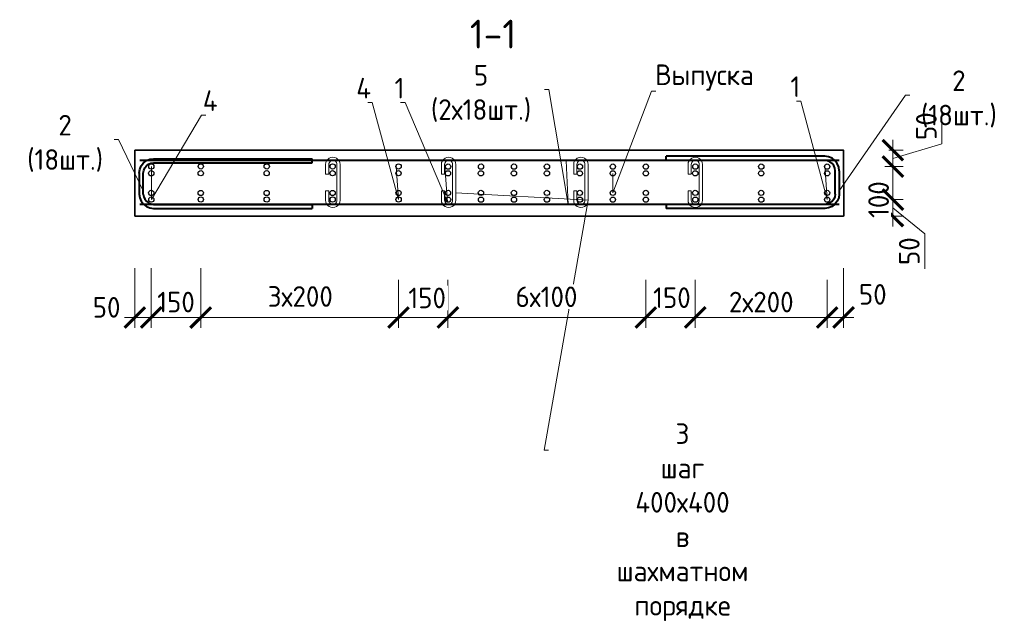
# Model space of a CAD drawing. Header units: millimetres. Extents: x 376598 to 1249954, y -318491 to -22134.
# Tile 336 of 444: x 948356 to 960302, y -308435 to -301119. Entities that reach past the tile are written whole.
import ezdxf
from ezdxf import colors
from ezdxf.entities.mleader import LeaderData, LeaderLine
from ezdxf.math import Vec2, Vec3

# ---------------------------------------------------------------- set-up
doc = ezdxf.new("R2010")
doc.units = ezdxf.units.MM
for name, color, linetype, lineweight in [('1 Стены', 3, 'Continuous', 30), ('Арм_хомуты', 133, 'Continuous', 18), ('Арм_шпильки', 143, 'Continuous', 18), ('подоснова', 151, 'Continuous', 5), ('РАЗМЕРЫ', 1, 'Continuous', 9)]:
    doc.layers.add(name, color=color, linetype=linetype, lineweight=lineweight)
doc.layers.add('Колонна_ бетон', color=7, linetype='Continuous', lineweight=50, true_color=0xb4b496)
doc.styles.add('GOST 2.304', font='CS_Gost2304.shx')
doc.styles.add('GOST-2.304_Type-B', font='GOST_Common.ttf')
doc.dimstyles.new('мой 25', dxfattribs={"dimscale": 100, "dimtxt": 2.5, "dimasz": 2.5, "dimexe": 1.25, "dimexo": 0.625, "dimtad": 1, "dimdec": 0, "dimlfac": 0.5, "dimtxsty": 'GOST-2.304_Type-B', "dimblk": 'ARCHTICK', "dimcen": 2.5, "dimdle": 1.25, "dimaunit": 1, "dimadec": 1, "dimazin": 2, "dimtfac": 1, "dimtdec": 0, "dimtmove": 1, "dimatfit": 3, "dimfxl": 6, "dimfxlon": 1, "dimtfill": 1, "dimlwd": -1, "dimlwe": -1, "dimarcsym": 0})

# ---------------------------------------------------------------- blocks, each defined once
blk = doc.blocks.new('_ArchTick')
at = {"color": 0, "linetype": 'ByBlock', "const_width": 0.15}
blk.add_lwpolyline([(-0.5, -0.5), (0.5, 0.5)], dxfattribs=at)
blk = doc.blocks.new('*D852')
at = {"layer": 'DEFPOINTS', "color": 0, "lineweight": 0, "transparency": 16777216}
for p in [(958353, -302703, -2880), (958153, -302902, -2880), (958950, -302902)]:
    blk.add_point(p, dxfattribs=at)
at = {"layer": 'РАЗМЕРЫ', "color": 0, "linetype": 'Continuous', "transparency": 16777216}
for p, q in [((959544, -302625), (959544, -302200)), ((958950, -302578), (958950, -303027)), ((958899, -302703), (959075, -302703)), ((958950, -302803), (959544, -302625)), ((958854, -302902), (959075, -302902))]:
    blk.add_line(p, q, dxfattribs=at)
at = {"layer": 'РАЗМЕРЫ', "color": 0, "transparency": 16777216, "xscale": 250, "yscale": 250, "zscale": 250}
for p, rotation in [((958950, -302703), 90), ((958950, -302902), 270)]:
    blk.add_blockref('_ArchTick', p, dxfattribs=dict(at, rotation=rotation))
at = {"layer": 'РАЗМЕРЫ', "color": 0, "lineweight": 0, "transparency": 16777216, "insert": (959356, -302412), "char_height": 250, "attachment_point": 5, "rotation": 90, "style": 'GOST-2.304_Type-B', "bg_fill": 3, "box_fill_scale": 1.1, "bg_fill_color": 256, "bg_fill_true_color": 13158600, "bg_fill_transparency": 0}
blk.add_mtext('50', dxfattribs=at)
blk = doc.blocks.new('*D853')
at = {"layer": 'DEFPOINTS', "color": 0, "lineweight": 0, "transparency": 16777216}
for p in [(958153, -303303, -2880), (958950, -303303), (958854, -303503)]:
    blk.add_point(p, dxfattribs=at)
at = {"layer": 'РАЗМЕРЫ', "color": 0, "linetype": 'Continuous', "transparency": 16777216}
for p, q in [((958950, -303628), (958950, -303178)), ((958854, -303303), (959075, -303303)), ((958950, -303403), (959337, -303717)), ((958917, -303503), (959075, -303503)), ((959337, -303717), (959337, -304142))]:
    blk.add_line(p, q, dxfattribs=at)
at = {"layer": 'РАЗМЕРЫ', "color": 0, "transparency": 16777216, "xscale": 250, "yscale": 250, "zscale": 250}
for p, rotation in [((958950, -303303), 90), ((958950, -303503), 270)]:
    blk.add_blockref('_ArchTick', p, dxfattribs=dict(at, rotation=rotation))
at = {"layer": 'РАЗМЕРЫ', "color": 0, "lineweight": 0, "transparency": 16777216, "insert": (959149, -303929), "char_height": 250, "attachment_point": 5, "rotation": 90, "style": 'GOST-2.304_Type-B', "bg_fill": 3, "box_fill_scale": 1.1, "bg_fill_color": 256, "bg_fill_true_color": 13158600, "bg_fill_transparency": 0}
blk.add_mtext('50', dxfattribs=at)
blk = doc.blocks.new('*D854')
at = {"layer": 'DEFPOINTS', "color": 0, "lineweight": 0, "transparency": 16777216}
for p in [(958950, -302902, 2880), (958950, -302902), (958965, -303303, 2880)]:
    blk.add_point(p, dxfattribs=at)
at = {"layer": 'РАЗМЕРЫ', "color": 0, "linetype": 'Continuous', "transparency": 16777216}
for p, q in [((958950, -303428), (958950, -302777)), ((959044, -302902), (959075, -302902)), ((958860, -303303), (958825, -303303))]:
    blk.add_line(p, q, dxfattribs=at)
at = {"layer": 'РАЗМЕРЫ', "color": 0, "lineweight": 0, "transparency": 16777216, "insert": (958777, -303303), "char_height": 250, "attachment_point": 5, "rotation": 90, "style": 'GOST-2.304_Type-B', "bg_fill": 3, "box_fill_scale": 1.1, "bg_fill_color": 256, "bg_fill_true_color": 13158600, "bg_fill_transparency": 0}
blk.add_mtext('100', dxfattribs=at)
at = {"layer": 'РАЗМЕРЫ', "color": 0, "transparency": 16777216, "xscale": 250, "yscale": 250, "zscale": 250}
for p, rotation in [((958950, -302902), 90), ((958950, -303303), 270)]:
    blk.add_blockref('_ArchTick', p, dxfattribs=dict(at, rotation=rotation))
blk = doc.blocks.new('_None')
blk = doc.blocks.new('*D860')
at = {"layer": 'DEFPOINTS', "color": 0, "lineweight": 0, "transparency": 16777216}
for p in [(949952, -302911, -1440), (949752, -303190), (949952, -304734)]:
    blk.add_point(p, dxfattribs=at)
at = {"layer": 'РАЗМЕРЫ', "color": 0, "linetype": 'Continuous', "transparency": 16777216}
for p, q in [((949752, -304134), (949752, -304859)), ((949952, -304276), (949952, -304859)), ((949627, -304734), (950077, -304734))]:
    blk.add_line(p, q, dxfattribs=at)
at = {"layer": 'РАЗМЕРЫ', "color": 0, "transparency": 16777216, "xscale": 250, "yscale": 250, "zscale": 250}
blk.add_blockref('_ArchTick', (949952, -304734), dxfattribs=at)
at = {"layer": 'РАЗМЕРЫ', "color": 0, "lineweight": 0, "transparency": 16777216, "insert": (949410, -304611), "char_height": 250, "attachment_point": 5, "style": 'GOST-2.304_Type-B', "bg_fill": 3, "box_fill_scale": 1.1, "bg_fill_color": 256, "bg_fill_true_color": 13158600, "bg_fill_transparency": 0}
blk.add_mtext('50', dxfattribs=at)
at = {"layer": 'РАЗМЕРЫ', "color": 0, "transparency": 16777216, "xscale": 250, "yscale": 250, "zscale": 250, "rotation": 180}
blk.add_blockref('_ArchTick', (949752, -304734), dxfattribs=at)
blk = doc.blocks.new('*D861')
at = {"layer": 'DEFPOINTS', "color": 0, "lineweight": 0, "transparency": 16777216}
for p in [(958153, -302942, -1440), (958352, -303015), (958352, -304734)]:
    blk.add_point(p, dxfattribs=at)
at = {"layer": 'РАЗМЕРЫ', "color": 0, "linetype": 'Continuous', "transparency": 16777216}
for p, q in [((958352, -304134), (958352, -304859)), ((958153, -304279), (958153, -304859)), ((958028, -304734), (958477, -304734))]:
    blk.add_line(p, q, dxfattribs=at)
at = {"layer": 'РАЗМЕРЫ', "color": 0, "transparency": 16777216, "xscale": 250, "yscale": 250, "zscale": 250, "rotation": 180}
blk.add_blockref('_ArchTick', (958153, -304734), dxfattribs=at)
at = {"layer": 'РАЗМЕРЫ', "color": 0, "lineweight": 0, "transparency": 16777216, "insert": (958706, -304454), "char_height": 250, "attachment_point": 5, "style": 'GOST-2.304_Type-B', "bg_fill": 3, "box_fill_scale": 1.1, "bg_fill_color": 256, "bg_fill_true_color": 13158600, "bg_fill_transparency": 0}
blk.add_mtext('50', dxfattribs=at)
at = {"layer": 'РАЗМЕРЫ', "color": 0, "transparency": 16777216, "xscale": 250, "yscale": 250, "zscale": 250}
blk.add_blockref('_ArchTick', (958352, -304734), dxfattribs=at)
blk = doc.blocks.new('*D862')
at = {"layer": 'DEFPOINTS', "color": 0, "lineweight": 0, "transparency": 16777216}
for p in [(956552, -302912, -1440), (958153, -302942, -1440), (956552, -304734)]:
    blk.add_point(p, dxfattribs=at)
at = {"layer": 'РАЗМЕРЫ', "color": 0, "linetype": 'Continuous', "transparency": 16777216}
for p, q in [((956552, -304276), (956552, -304859)), ((958153, -304279), (958153, -304859)), ((958278, -304734), (956427, -304734))]:
    blk.add_line(p, q, dxfattribs=at)
at = {"layer": 'РАЗМЕРЫ', "color": 0, "transparency": 16777216, "xscale": 250, "yscale": 250, "zscale": 250, "rotation": 180}
blk.add_blockref('_ArchTick', (956552, -304734), dxfattribs=at)
at = {"layer": 'РАЗМЕРЫ', "color": 0, "transparency": 16777216, "xscale": 250, "yscale": 250, "zscale": 250}
blk.add_blockref('_ArchTick', (958153, -304734), dxfattribs=at)
at = {"layer": 'РАЗМЕРЫ', "color": 0, "lineweight": 0, "transparency": 16777216, "insert": (957353, -304547), "char_height": 250, "attachment_point": 5, "style": 'GOST-2.304_Type-B', "bg_fill": 3, "box_fill_scale": 1.1, "bg_fill_color": 256, "bg_fill_true_color": 13158600, "bg_fill_transparency": 0}
blk.add_mtext('2х200', dxfattribs=at)
blk = doc.blocks.new('*D863')
at = {"layer": 'DEFPOINTS', "color": 0, "lineweight": 0, "transparency": 16777216}
for p in [(955952, -302912, -1440), (956552, -302912, -1440), (955952, -304734)]:
    blk.add_point(p, dxfattribs=at)
at = {"layer": 'РАЗМЕРЫ', "color": 0, "linetype": 'Continuous', "transparency": 16777216}
for p, q in [((955952, -304276), (955952, -304859)), ((956552, -304276), (956552, -304859)), ((956677, -304734), (955827, -304734))]:
    blk.add_line(p, q, dxfattribs=at)
at = {"layer": 'РАЗМЕРЫ', "color": 0, "lineweight": 0, "transparency": 16777216, "insert": (956269, -304494), "char_height": 250, "attachment_point": 5, "style": 'GOST-2.304_Type-B', "bg_fill": 3, "box_fill_scale": 1.1, "bg_fill_color": 256, "bg_fill_true_color": 13158600, "bg_fill_transparency": 0}
blk.add_mtext('150', dxfattribs=at)
at = {"layer": 'РАЗМЕРЫ', "color": 0, "transparency": 16777216, "xscale": 250, "yscale": 250, "zscale": 250, "rotation": 180}
blk.add_blockref('_ArchTick', (955952, -304734), dxfattribs=at)
at = {"layer": 'РАЗМЕРЫ', "color": 0, "transparency": 16777216, "xscale": 250, "yscale": 250, "zscale": 250}
blk.add_blockref('_ArchTick', (956552, -304734), dxfattribs=at)
blk = doc.blocks.new('*D864')
at = {"layer": 'DEFPOINTS', "color": 0, "lineweight": 0, "transparency": 16777216}
for p in [(953552, -302912, -1440), (955952, -302912, -1440), (953552, -304734)]:
    blk.add_point(p, dxfattribs=at)
at = {"layer": 'РАЗМЕРЫ', "color": 0, "linetype": 'Continuous', "transparency": 16777216}
for p, q in [((953552, -304276), (953552, -304859)), ((955952, -304276), (955952, -304859)), ((956077, -304734), (953427, -304734))]:
    blk.add_line(p, q, dxfattribs=at)
at = {"layer": 'РАЗМЕРЫ', "color": 0, "transparency": 16777216, "xscale": 250, "yscale": 250, "zscale": 250, "rotation": 180}
blk.add_blockref('_ArchTick', (953552, -304734), dxfattribs=at)
at = {"layer": 'РАЗМЕРЫ', "color": 0, "transparency": 16777216, "xscale": 250, "yscale": 250, "zscale": 250}
blk.add_blockref('_ArchTick', (955952, -304734), dxfattribs=at)
at = {"layer": 'РАЗМЕРЫ', "color": 0, "lineweight": 0, "transparency": 16777216, "insert": (954747, -304483), "char_height": 250, "attachment_point": 5, "style": 'GOST-2.304_Type-B', "bg_fill": 3, "box_fill_scale": 1.1, "bg_fill_color": 256, "bg_fill_true_color": 13158600, "bg_fill_transparency": 0}
blk.add_mtext('6х100', dxfattribs=at)
blk = doc.blocks.new('*D865')
at = {"layer": 'DEFPOINTS', "color": 0, "lineweight": 0, "transparency": 16777216}
for p in [(950552, -302911, -1440), (952952, -302911, -1440), (950552, -304734)]:
    blk.add_point(p, dxfattribs=at)
at = {"layer": 'РАЗМЕРЫ', "color": 0, "linetype": 'Continuous', "transparency": 16777216}
for p, q in [((950552, -304276), (950552, -304859)), ((952952, -304276), (952952, -304859)), ((953077, -304734), (950427, -304734))]:
    blk.add_line(p, q, dxfattribs=at)
at = {"layer": 'РАЗМЕРЫ', "color": 0, "transparency": 16777216, "xscale": 250, "yscale": 250, "zscale": 250, "rotation": 180}
blk.add_blockref('_ArchTick', (950552, -304734), dxfattribs=at)
at = {"layer": 'РАЗМЕРЫ', "color": 0, "transparency": 16777216, "xscale": 250, "yscale": 250, "zscale": 250}
blk.add_blockref('_ArchTick', (952952, -304734), dxfattribs=at)
at = {"layer": 'РАЗМЕРЫ', "color": 0, "lineweight": 0, "transparency": 16777216, "insert": (951760, -304479), "char_height": 250, "attachment_point": 5, "style": 'GOST-2.304_Type-B', "bg_fill": 3, "box_fill_scale": 1.1, "bg_fill_color": 256, "bg_fill_true_color": 13158600, "bg_fill_transparency": 0}
blk.add_mtext('3х200', dxfattribs=at)
blk = doc.blocks.new('*D866')
at = {"layer": 'DEFPOINTS', "color": 0, "lineweight": 0, "transparency": 16777216}
for p in [(953552, -302912, -1440), (952952, -304734), (952952, -304734)]:
    blk.add_point(p, dxfattribs=at)
at = {"layer": 'РАЗМЕРЫ', "color": 0, "linetype": 'Continuous', "transparency": 16777216}
for p, q in [((953552, -304276), (953552, -304859)), ((953677, -304734), (952827, -304734)), ((952952, -304734), (952952, -304859))]:
    blk.add_line(p, q, dxfattribs=at)
at = {"layer": 'РАЗМЕРЫ', "color": 0, "lineweight": 0, "transparency": 16777216, "insert": (953299, -304497), "char_height": 250, "attachment_point": 5, "style": 'GOST-2.304_Type-B', "bg_fill": 3, "box_fill_scale": 1.1, "bg_fill_color": 256, "bg_fill_true_color": 13158600, "bg_fill_transparency": 0}
blk.add_mtext('150', dxfattribs=at)
at = {"layer": 'РАЗМЕРЫ', "color": 0, "transparency": 16777216, "xscale": 250, "yscale": 250, "zscale": 250, "rotation": 180}
blk.add_blockref('_ArchTick', (952952, -304734), dxfattribs=at)
at = {"layer": 'РАЗМЕРЫ', "color": 0, "transparency": 16777216, "xscale": 250, "yscale": 250, "zscale": 250}
blk.add_blockref('_ArchTick', (953552, -304734), dxfattribs=at)
blk = doc.blocks.new('*D867')
at = {"layer": 'DEFPOINTS', "color": 0, "lineweight": 0, "transparency": 16777216}
for p in [(949952, -303376), (950552, -303376), (949952, -304734)]:
    blk.add_point(p, dxfattribs=at)
at = {"layer": 'РАЗМЕРЫ', "color": 0, "linetype": 'Continuous', "transparency": 16777216}
for p, q in [((949952, -304134), (949952, -304859)), ((950552, -304134), (950552, -304859)), ((950677, -304734), (949827, -304734))]:
    blk.add_line(p, q, dxfattribs=at)
at = {"layer": 'РАЗМЕРЫ', "color": 0, "lineweight": 0, "transparency": 16777216, "insert": (950252, -304547), "char_height": 250, "attachment_point": 5, "style": 'GOST-2.304_Type-B', "bg_fill": 3, "box_fill_scale": 1.1, "bg_fill_color": 256, "bg_fill_true_color": 13158600, "bg_fill_transparency": 0}
blk.add_mtext('150', dxfattribs=at)
at = {"layer": 'РАЗМЕРЫ', "color": 0, "transparency": 16777216, "xscale": 250, "yscale": 250, "zscale": 250, "rotation": 180}
blk.add_blockref('_ArchTick', (949952, -304734), dxfattribs=at)
at = {"layer": 'РАЗМЕРЫ', "color": 0, "transparency": 16777216, "xscale": 250, "yscale": 250, "zscale": 250}
blk.add_blockref('_ArchTick', (950552, -304734), dxfattribs=at)
blk = doc.blocks.new('*U1135')
at = {"color": 0, "linetype": 'ByBlock', "lineweight": -2}
for p, q in [((-63.3, 25), (-63.3, 410)), ((-53.3, 410), (-63.3, 410)), ((-53.3, 25), (-53.3, 410)), ((53.3, 25), (53.3, 410)), ((53.3, 410), (63.3, 410)), ((63.3, 25), (63.3, 410)), ((-62.1, 15.9), (-63.3, 25)), ((-52.4, 18.5), (-53.3, 25)), ((52.4, 18.5), (53.3, 25)), ((62.1, 15.9), (63.3, 25)), ((-58.6, 7.5), (-62.1, 15.9)), ((-53, 0.3), (-58.6, 7.5)), ((-45.8, -5.3), (-53, 0.3)), ((-49.9, 12.5), (-52.4, 18.5)), ((-46, 7.3), (-49.9, 12.5)), ((-40.8, 3.3), (-46, 7.3)), ((-34.8, 0.9), (-40.8, 3.3)), ((-28.3, 0), (-34.8, 0.9)), ((-28.3, 0), (28.3, 0)), ((28.3, 0), (34.8, 0.9)), ((34.8, 0.9), (40.8, 3.3)), ((40.8, 3.3), (46, 7.3)), ((45.8, -5.3), (53, 0.3)), ((46, 7.3), (49.9, 12.5)), ((49.9, 12.5), (52.4, 18.5)), ((53, 0.3), (58.6, 7.5)), ((58.6, 7.5), (62.1, 15.9)), ((-37.3, -8.8), (-45.8, -5.3)), ((-28.3, -10), (-37.3, -8.8)), ((28.3, -10), (-28.3, -10)), ((28.3, -10), (37.3, -8.8)), ((37.3, -8.8), (45.8, -5.3))]:
    blk.add_line(p, q, dxfattribs=at)
at = {"style": 'GOST 2.304', "oblique": 15, "flags": 9}
for tag, p in [('ПОЗИЦИЯ', (1081.9, -185)), ('ДИАМЕТР', (1082.2, -189.3)), ('КЛАСС', (1082.5, -193.8)), ('ДЛИНА', (1082.9, -198.5)), ('МАССА', (1083.2, -203.9))]:
    blk.add_attdef(tag, p, '', height=2.5, dxfattribs=at)
blk = doc.blocks.new('*U1134')
at = {"color": 0, "linetype": 'ByBlock', "lineweight": -2}
for p, q in [((-60.4, 25), (-60.4, 410)), ((-50.4, 410), (-60.4, 410)), ((-50.4, 25), (-50.4, 410)), ((50.4, 25), (50.4, 410)), ((50.4, 410), (60.4, 410)), ((60.4, 25), (60.4, 410)), ((-59.2, 15.9), (-60.4, 25)), ((-49.5, 18.5), (-50.4, 25)), ((49.5, 18.5), (50.4, 25)), ((59.2, 15.9), (60.4, 25)), ((-55.7, 7.5), (-59.2, 15.9)), ((-50.1, 0.3), (-55.7, 7.5)), ((-42.9, -5.3), (-50.1, 0.3)), ((-47, 12.5), (-49.5, 18.5)), ((-43, 7.3), (-47, 12.5)), ((-37.9, 3.3), (-43, 7.3)), ((-31.8, 0.9), (-37.9, 3.3)), ((-25.4, 0), (-31.8, 0.9)), ((-25.4, 0), (25.4, 0)), ((25.4, 0), (31.8, 0.9)), ((31.8, 0.9), (37.9, 3.3)), ((37.9, 3.3), (43, 7.3)), ((42.9, -5.3), (50.1, 0.3)), ((43, 7.3), (47, 12.5)), ((47, 12.5), (49.5, 18.5)), ((50.1, 0.3), (55.7, 7.5)), ((55.7, 7.5), (59.2, 15.9)), ((-34.4, -8.8), (-42.9, -5.3)), ((-25.4, -10), (-34.4, -8.8)), ((25.4, -10), (-25.4, -10)), ((25.4, -10), (34.4, -8.8)), ((34.4, -8.8), (42.9, -5.3))]:
    blk.add_line(p, q, dxfattribs=at)
at = {"style": 'GOST 2.304', "oblique": 15, "flags": 9}
for tag, p in [('ПОЗИЦИЯ', (1084.8, -185)), ('ДИАМЕТР', (1085.1, -189.3)), ('КЛАСС', (1085.4, -193.8)), ('ДЛИНА', (1085.9, -198.5)), ('МАССА', (1086.1, -203.9))]:
    blk.add_attdef(tag, p, '', height=2.5, dxfattribs=at)
blk = doc.blocks.new('*U1136')
for p, q in [((-8, 0), (-7.4, 4.7)), ((-7.4, 4.7), (-5.6, 9)), ((-5.6, 9), (-2.7, 12.7)), ((-2.7, 12.7), (1, 15.6)), ((1, 15.6), (5.3, 17.4)), ((5.3, 17.4), (10, 18)), ((34, 18), (10, 18)), ((10, 10), (34, 10)), ((34, 10), (34, 18)), ((75.3, 18), (99.3, 18)), ((75.3, 10), (75.3, 18)), ((99.3, 10), (75.3, 10)), ((104, 17.4), (99.3, 18)), ((108.3, 15.6), (104, 17.4)), ((112, 12.7), (108.3, 15.6)), ((114.9, 9), (112, 12.7)), ((116.7, 4.7), (114.9, 9)), ((117.3, 0), (116.7, 4.7)), ((116.7, -4.7), (117.3, 0)), ((-7.4, -4.7), (-8, 0)), ((-5.6, -9), (-7.4, -4.7)), ((-2.7, -12.7), (-5.6, -9)), ((1, -15.6), (-2.7, -12.7)), ((5.3, -17.4), (1, -15.6)), ((10, -18), (5.3, -17.4)), ((10, -18), (99.3, -18)), ((99.3, -18), (104, -17.4)), ((104, -17.4), (108.3, -15.6)), ((108.3, -15.6), (112, -12.7)), ((112, -12.7), (114.9, -9)), ((114.9, -9), (116.7, -4.7))]:
    blk.add_line(p, q)
at = {"color": 0, "linetype": 'ByBlock', "lineweight": -2}
for p, q in [((0, 0), (0.3, 2.6)), ((0.3, 2.6), (1.3, 5)), ((1.3, 5), (2.9, 7.1)), ((2.9, 7.1), (5, 8.7)), ((5, 8.7), (7.4, 9.7)), ((7.4, 9.7), (10, 10)), ((101.9, 9.7), (99.3, 10)), ((104.3, 8.7), (101.9, 9.7)), ((106.4, 7.1), (104.3, 8.7)), ((108, 5), (106.4, 7.1)), ((109, 2.6), (108, 5)), ((109.3, 0), (109, 2.6)), ((109, -2.6), (109.3, 0)), ((0.3, -2.6), (0, 0)), ((1.3, -5), (0.3, -2.6)), ((2.9, -7.1), (1.3, -5)), ((5, -8.7), (2.9, -7.1)), ((7.4, -9.7), (5, -8.7)), ((10, -10), (7.4, -9.7)), ((10, -10), (99.3, -10)), ((99.3, -10), (101.9, -9.7)), ((101.9, -9.7), (104.3, -8.7)), ((104.3, -8.7), (106.4, -7.1)), ((106.4, -7.1), (108, -5)), ((108, -5), (109, -2.6))]:
    blk.add_line(p, q, dxfattribs=at)
at = {"style": 'GOST 2.304', "oblique": 15, "flags": 9}
for tag, p in [('ДИАМЕТР', (117.8, -62.2)), ('ДЛИНА', (118.1, -72.5)), ('ПОЗИЦИЯ', (118, -56.6)), ('КЛАСС', (118, -67.8)), ('МАССА', (118.7, -78.2))]:
    blk.add_attdef(tag, p, '', height=2.5, dxfattribs=at)

msp = doc.modelspace()

# ---------------------------------------------------------------- linework, layer by layer
at = {"layer": '1 Стены', "color": 252, "lineweight": 0, "true_color": 0x939598}
for p, q in [((949752.3, -302703.5, -2880), (958352.9, -302703.5, -2880)), ((949752.3, -303503.5), (949752.3, -302703.5)), ((958352.9, -302903.5, -2880), (958352.9, -303503.5, -2880)), ((958352.9, -303503.5, -2880), (953352.9, -303503.5, -2880))]:
    msp.add_line(p, q, dxfattribs=at)
at = {"layer": 'Колонна_ бетон', "color": 180, "linetype": 'Continuous', "lineweight": 35, "transparency": 33554687}
for p, q in [((949752.3, -302703.5), (949752.3, -303503.5)), ((949752.3, -302703.5), (958352.3, -302703.5)), ((958352.3, -302703.5), (958352.9, -303503.5, -2880)), ((949752.3, -303503.5), (958352.3, -303503.5))]:
    msp.add_line(p, q, dxfattribs=at)
at = {"layer": 'РАЗМЕРЫ', "color": 252, "linetype": 'Continuous', "lineweight": 30, "true_color": 0x939598}
for centre in [(949952.3, -302983.2, -1440), (950552.3, -302983, -1440), (951352.3, -302983, -1440), (952152.3, -302983, -1440), (952952.3, -302983, -1440), (953552.3, -302984.2, -1440), (953952.3, -302984.2, -1440), (954352.3, -302984.2, -1440), (954752.3, -302984.2, -1440), (955152.3, -302984.2, -1440), (955552.3, -302984.2, -1440), (955952.3, -302984.2, -1440), (956552.3, -302984.2, -1440), (957352.3, -302984.2, -1440), (949952.3, -303222.4, -1440), (950552.3, -303222.6, -1440), (951352.3, -303222.6, -1440), (952152.3, -303222.6, -1440), (952952.3, -303222.6, -1440), (953552.3, -303221.3, -1440), (953952.3, -303221.3, -1440), (954352.3, -303221.3, -1440), (954752.3, -303221.3, -1440), (955152.3, -303221.3, -1440), (955552.3, -303221.3, -1440), (955952.3, -303221.3, -1440), (956552.3, -303221.3, -1440), (957352.3, -303221.3, -1440)]:
    msp.add_circle(centre, 32, dxfattribs=at)
at = {"layer": 'РАЗМЕРЫ', "color": 4, "linetype": 'Continuous', "lineweight": 30}
for centre in [(949952.9, -302901, -2880), (950552.9, -302900.8, -2880), (951352.9, -302900.8, -2880), (952152.9, -302900.8, -2880), (952952.9, -302900.8, -2880), (953552.9, -302902.1, -2880), (953952.9, -302902.1, -2880), (954352.9, -302902.1, -2880), (954752.9, -302902.1, -2880), (955152.9, -302902.1, -2880), (955552.9, -302902.1, -2880), (955952.9, -302902.1, -2880), (956552.9, -302902.1, -2880), (957352.9, -302902.1, -2880), (949952.9, -303302.4, -2880), (950552.9, -303302.2, -2880), (951352.9, -303302.2, -2880), (952152.9, -303302.2, -2880), (952952.9, -303302.2, -2880), (953552.9, -303303.5, -2880), (953952.9, -303303.5, -2880), (954352.9, -303303.5, -2880), (954752.9, -303303.5, -2880), (955152.9, -303303.5, -2880), (955552.9, -303303.5, -2880), (955952.9, -303303.5, -2880), (956552.9, -303303.5, -2880), (957352.9, -303303.5, -2880)]:
    msp.add_circle(centre, 32, dxfattribs=at)

# ---------------------------------------------------------------- texts
at = {"layer": 'РАЗМЕРЫ', "insert": (954098.3, -301293.8, -2880), "char_height": 350, "attachment_point": 5, "style": 'GOST-2.304_Type-B'}
msp.add_mtext_dynamic_manual_height_columns('1-1', width=3941.213, gutter_width=625, heights=[0], dxfattribs=at)

# ---------------------------------------------------------------- leaders
at = {"layer": 'подоснова'}
ml = msp.add_multileader_mtext('Standard', dxfattribs=at)
ml.set_content('Выпуска ', color=256, style='GOST-2.304_Type-B')
ml.set_leader_properties(color=256, linetype='ByLayer', lineweight=15)
ml.set_arrow_properties(name='NONE')
ml.build(insert=Vec2(0, 0))
ml.multileader.update_dxf_attribs({"text_left_attachment_type": 6, "text_right_attachment_type": 6, "dogleg_length": 10, "arrow_head_size": 18})
ctx = ml.context
ctx.base_point, ctx.char_height, ctx.arrow_head_size, ctx.landing_gap_size, ctx.plane_origin = Vec3(956031.9, -301987.6, -2880), 250, 18, 20, Vec3(952976.2, -300685.1, -2880)
ctx.left_attachment, ctx.right_attachment, ctx.text_align_type = 6, 6, 1
notes = []
notes.append((ctx, [(0, (1, 1, 0), (956021.9, -301987.6, -2880), (1, 0), 10, [(1, [(955552.3, -302984.2, -2880), (955552.3, -303221.3, -2880)], 0, [])])]))
ctx.mtext.insert, ctx.mtext.width, ctx.mtext.alignment, ctx.mtext.flow_direction = Vec3(956664.4, -301662.6, -2880), 22.898, 2, 5
ml = msp.add_multileader_mtext('Standard', dxfattribs=at)
ml.set_content('1 ', color=256, style='GOST-2.304_Type-B')
ml.set_leader_properties(color=256, linetype='ByLayer', lineweight=15)
ml.set_arrow_properties(name='NONE')
ml.build(insert=Vec2(0, 0))
ml.multileader.update_dxf_attribs({"text_left_attachment_type": 6, "text_right_attachment_type": 6, "dogleg_length": 10, "arrow_head_size": 18})
ctx = ml.context
ctx.base_point, ctx.char_height, ctx.arrow_head_size, ctx.landing_gap_size, ctx.plane_origin = Vec3(952906.1, -302124.8, -2880), 250, 18, 20, Vec3(951739.8, -300822.3, -2880)
ctx.left_attachment, ctx.right_attachment, ctx.text_align_type = 6, 6, 1
notes.append((ctx, [(1, (1, 1, 0), (953031.1, -302124.8, -2880), (-1, 0), 10, [(1, [(953513.2, -302902.1, -2880), (953546.7, -303334.9, -2880)], 0, [])])]))
ctx.mtext.insert, ctx.mtext.width, ctx.mtext.alignment, ctx.mtext.flow_direction = Vec3(952963.6, -301824.8, -2880), 22.898, 2, 5
ml = msp.add_multileader_mtext('Standard', dxfattribs=at)
ml.set_content('2 (18шт.)', color=256, style='GOST-2.304_Type-B')
ml.set_leader_properties(color=256, linetype='ByLayer', lineweight=15)
ml.set_arrow_properties(name='NONE')
ml.build(insert=Vec2(0, 0))
ml.multileader.update_dxf_attribs({"text_left_attachment_type": 6, "text_right_attachment_type": 6, "dogleg_length": 10, "arrow_head_size": 18})
ctx = ml.context
ctx.base_point, ctx.char_height, ctx.arrow_head_size, ctx.landing_gap_size, ctx.plane_origin = Vec3(948268.8, -302574.7, -2880), 250, 18, 20, Vec3(946166, -302028.7, -2880)
ctx.left_attachment, ctx.right_attachment, ctx.text_align_type = 6, 6, 1
notes.append((ctx, [(1, (1, 1, 0), (949554.4, -302574.7, -2880), (-1, 0), 10, [(0, [(949855.7, -303198.1, -2880)], 0, [])])]))
ctx.mtext.insert, ctx.mtext.width, ctx.mtext.alignment, ctx.mtext.flow_direction = Vec3(948906.6, -302274.7, -2880), 22.898, 2, 5
ml = msp.add_multileader_mtext('Standard', dxfattribs=at)
ml.set_content('3 шаг 400х400 \\Pв шахматном порядке ', color=256, style='GOST-2.304_Type-B')
ml.set_leader_properties(color=256, linetype='ByLayer', lineweight=15)
ml.set_arrow_properties(name='NONE')
ml.build(insert=Vec2(0, 0))
ml.multileader.update_dxf_attribs({"text_left_attachment_type": 6, "text_right_attachment_type": 6, "dogleg_length": 10, "arrow_head_size": 18})
ctx = ml.context
ctx.base_point, ctx.char_height, ctx.arrow_head_size, ctx.landing_gap_size, ctx.plane_origin = Vec3(954729.3, -306344.3, -2880), 250, 18, 20, Vec3(952755.7, -304010.4, -2880)
ctx.left_attachment, ctx.right_attachment, ctx.text_align_type = 6, 6, 1
notes.append((ctx, [(0, (1, 1, 0), (954719.3, -306344.3, -2880), (1, 0), 10, [(1, [(953647.5, -303222.2, -2880), (955252.6, -303311.8, -2880)], 0, [])])]))
ctx.mtext.insert, ctx.mtext.width, ctx.mtext.alignment, ctx.mtext.flow_direction = Vec3(956397.4, -306019.3, -2880), 22.898, 2, 5
for ctx, leaders in notes:
    for number, flags, end, landing, length, lines in leaders:
        leader = LeaderData()
        leader.index, (leader.has_last_leader_line, leader.has_dogleg_vector, leader.attachment_direction) = number, flags
        leader.last_leader_point, leader.dogleg_vector, leader.dogleg_length = Vec3(end), Vec3(landing), length
        for number, points, colour, breaks in lines:
            line = LeaderLine()
            line.index, line.vertices, line.color, line.breaks = number, Vec3.list(points), colors.encode_raw_color(colour), breaks
            leader.lines.append(line)
        ctx.leaders.append(leader)

# ---------------------------------------------------------------- next in the draw order: dimensions: what is measured, and where the dimension line sits
at = {"layer": 'РАЗМЕРЫ', "lineweight": 0}
dim = msp.add_linear_dim(base=(958950.2, -302902.1), p1=(958352.9, -302703.5, -2880), p2=(958152.9, -302902.1, -2880), angle=90, dimstyle='мой 25', override={"dimlfac": 0.25}, dxfattribs=at)
dim.commit()
dim.dimension.update_dxf_attribs({"geometry": '*D852', "text_midpoint": (959356.5, -302562.2)})
for base, p1, p2, angle, picture, middle in [((949952.3, -304734.2), (949752.3, -303189.6), (949952.3, -302911, -1440), 180, '*D860', (949409.7, -304798.5)), ((958950.2, -303303.5), (958854.4, -303503.5), (958152.9, -303303.5, -2880), 90, '*D853', (959336.7, -303779.5))]:
    dim = msp.add_linear_dim(base=base, p1=p1, p2=p2, angle=angle, dimstyle='мой 25', override={"dimlfac": 0.25}, dxfattribs=at)
    dim.commit()
    dim.dimension.update_dxf_attribs({"geometry": picture, "text_midpoint": middle, "dimtype": 160})
dim = msp.add_linear_dim(base=(950552.3, -304734.2), p1=(952952.3, -302910.7, -1440), p2=(950552.3, -302910.7, -1440), angle=180, text='3х200', dimstyle='мой 25', override={"dimlfac": 0.25}, dxfattribs=at)
dim.commit()
dim.dimension.update_dxf_attribs({"geometry": '*D865', "text_midpoint": (951760.3, -304666.7), "dimtype": 160})

# ---------------------------------------------------------------- next in the draw order: linework, layer by layer
at = {"layer": 'РАЗМЕРЫ', "color": 4, "lineweight": 40}
msp.add_line((958299.9, -302827.7, -2880), (949811.5, -302827.7, -2880), dxfattribs=at)
at = {"layer": 'РАЗМЕРЫ', "color": 252, "linetype": 'Continuous', "lineweight": 30, "true_color": 0x939598}
for centre in [(958152.3, -302984.2, -1440), (958152.3, -303221.3, -1440)]:
    msp.add_circle(centre, 32, dxfattribs=at)
at = {"layer": 'РАЗМЕРЫ', "color": 4, "linetype": 'Continuous', "lineweight": 30}
for centre in [(958152.9, -302902.1, -2880), (958152.9, -303303.5, -2880)]:
    msp.add_circle(centre, 32, dxfattribs=at)

# ---------------------------------------------------------------- next in the draw order: block references
at = {"layer": 'Арм_шпильки', "color": 3, "xscale": 4.875, "yscale": 4.875, "zscale": 4.875, "rotation": 89.99999999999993}
msp.add_blockref('*U1136', (952155.4, -303360.6, -2880), dxfattribs=at)

# ---------------------------------------------------------------- next in the draw order: dimensions: what is measured, and where the dimension line sits
at = {"layer": 'РАЗМЕРЫ', "lineweight": 0}
for base, p1, p2, angle, picture, middle in [((958950.2, -302902.1, -2880), (958964.7, -303303.5), (958950.2, -302902.1), 90, '*D854', (958964.7, -303303.5, -2880)), ((949952.3, -304734.2), (950552.3, -303376.4), (949952.3, -303376.4), 180, '*D867', (950252.3, -304734.2))]:
    dim = msp.add_linear_dim(base=base, p1=p1, p2=p2, angle=angle, dimstyle='мой 25', override={"dimlfac": 0.25}, dxfattribs=at)
    dim.commit()
    dim.dimension.update_dxf_attribs({"geometry": picture, "text_midpoint": middle, "dimtype": 160})

# ---------------------------------------------------------------- next in the draw order: leaders
at = {"layer": 'подоснова'}
ml = msp.add_multileader_mtext('Standard', dxfattribs=at)
ml.set_content('4 ', color=256, style='GOST-2.304_Type-B')
ml.set_leader_properties(color=256, linetype='ByLayer', lineweight=15)
ml.set_arrow_properties(name='NONE')
ml.build(insert=Vec2(0, 0))
ml.multileader.update_dxf_attribs({"text_left_attachment_type": 6, "text_right_attachment_type": 6, "dogleg_length": 10, "arrow_head_size": 18})
ctx = ml.context
ctx.base_point, ctx.char_height, ctx.arrow_head_size, ctx.landing_gap_size, ctx.plane_origin = Vec3(950571.8, -302276.8, -2880), 250, 18, 20, Vec3(948118.2, -300822.5, -2880)
ctx.left_attachment, ctx.right_attachment, ctx.text_align_type = 6, 6, 1
notes = []
notes.append((ctx, [(0, (1, 1, 0), (950561.8, -302276.8, -2880), (1, 0), 10, [(1, [(949952.9, -302901, -2880), (949952.9, -303302.4, -2880)], 0, [])])]))
ctx.mtext.insert, ctx.mtext.width, ctx.mtext.alignment, ctx.mtext.flow_direction = Vec3(950666.8, -301976.8, -2880), 22.898, 2, 5
for ctx, leaders in notes:
    for number, flags, end, landing, length, lines in leaders:
        leader = LeaderData()
        leader.index, (leader.has_last_leader_line, leader.has_dogleg_vector, leader.attachment_direction) = number, flags
        leader.last_leader_point, leader.dogleg_vector, leader.dogleg_length = Vec3(end), Vec3(landing), length
        for number, points, colour, breaks in lines:
            line = LeaderLine()
            line.index, line.vertices, line.color, line.breaks = number, Vec3.list(points), colors.encode_raw_color(colour), breaks
            leader.lines.append(line)
        ctx.leaders.append(leader)

# ---------------------------------------------------------------- next in the draw order: block references
at = {"layer": 'Арм_хомуты', "lineweight": 40, "xscale": -5, "yscale": 5, "zscale": 5, "rotation": 270}
msp.add_blockref('*U1134', (949855.7, -303108.7, -2880), dxfattribs=at)

# ---------------------------------------------------------------- next in the draw order: dimensions: what is measured, and where the dimension line sits
at = {"layer": 'РАЗМЕРЫ', "lineweight": 0}
dim = msp.add_linear_dim(base=(958352.3, -304734.2), p1=(958153.2, -302942.2, -1440), p2=(958352.3, -303014.8), angle=180, dimstyle='мой 25', override={"dimlfac": 0.25}, dxfattribs=at)
dim.commit()
dim.dimension.update_dxf_attribs({"geometry": '*D861', "text_midpoint": (958706.1, -304641.3), "dimtype": 160})

# ---------------------------------------------------------------- next in the draw order: dimensions: what is measured, and where the dimension line sits
dim = msp.add_linear_dim(base=(956552.3, -304734.2), p1=(958153.2, -302942.2, -1440), p2=(956552.3, -302912, -1440), angle=180, text='2х200', dimstyle='мой 25', override={"dimlfac": 0.25}, dxfattribs=at)
dim.commit()
dim.dimension.update_dxf_attribs({"geometry": '*D862', "text_midpoint": (957352.8, -304734.2), "dimtype": 160})

# ---------------------------------------------------------------- next in the draw order: dimensions: what is measured, and where the dimension line sits
dim = msp.add_linear_dim(base=(955952.3, -304734.2), p1=(956552.3, -302912, -1440), p2=(955952.3, -302912, -1440), angle=180, dimstyle='мой 25', override={"dimlfac": 0.25}, dxfattribs=at)
dim.commit()
dim.dimension.update_dxf_attribs({"geometry": '*D863', "text_midpoint": (956269.2, -304681.1), "dimtype": 160})

# ---------------------------------------------------------------- next in the draw order: leaders
at = {"layer": 'подоснова'}
ml = msp.add_multileader_mtext('Standard', dxfattribs=at)
ml.set_content('2 (18шт.)', color=256, style='GOST-2.304_Type-B')
ml.set_leader_properties(color=256, linetype='ByLayer', lineweight=15)
ml.set_arrow_properties(name='NONE')
ml.build(insert=Vec2(0, 0))
ml.multileader.update_dxf_attribs({"text_left_attachment_type": 6, "text_right_attachment_type": 6, "dogleg_length": 10, "arrow_head_size": 18})
ctx = ml.context
ctx.base_point, ctx.char_height, ctx.arrow_head_size, ctx.landing_gap_size, ctx.plane_origin = Vec3(959113.1, -302035, -2880), 250, 18, 20, Vec3(955996.5, -302028.7, -2880)
ctx.left_attachment, ctx.right_attachment, ctx.text_align_type = 6, 6, 1
notes = []
notes.append((ctx, [(0, (1, 1, 0), (959103.1, -302035, -2880), (1, 0), 10, [(0, [(958298.9, -303198.1, -2880)], 0, [])])]))
ctx.mtext.insert, ctx.mtext.width, ctx.mtext.alignment, ctx.mtext.flow_direction = Vec3(959750.9, -301735, -2880), 22.898, 2, 5
ml = msp.add_multileader_mtext('Standard', dxfattribs=at)
ml.set_content('1 ', color=256, style='GOST-2.304_Type-B')
ml.set_leader_properties(color=256, linetype='ByLayer', lineweight=15)
ml.set_arrow_properties(name='NONE')
ml.build(insert=Vec2(0, 0))
ml.multileader.update_dxf_attribs({"text_left_attachment_type": 6, "text_right_attachment_type": 6, "dogleg_length": 10, "arrow_head_size": 18})
ctx = ml.context
ctx.base_point, ctx.char_height, ctx.arrow_head_size, ctx.landing_gap_size, ctx.plane_origin = Vec3(957709, -302107.3, -2880), 250, 18, 20, Vec3(956350.4, -300804.8, -2880)
ctx.left_attachment, ctx.right_attachment, ctx.text_align_type = 6, 6, 1
notes.append((ctx, [(1, (1, 1, 0), (957834, -302107.3, -2880), (-1, 0), 10, [(1, [(958123.8, -302884.6, -2880), (958152.9, -303303.5, -2880)], 0, [])])]))
ctx.mtext.insert, ctx.mtext.width, ctx.mtext.alignment, ctx.mtext.flow_direction = Vec3(957766.5, -301807.3, -2880), 22.898, 2, 5
for ctx, leaders in notes:
    for number, flags, end, landing, length, lines in leaders:
        leader = LeaderData()
        leader.index, (leader.has_last_leader_line, leader.has_dogleg_vector, leader.attachment_direction) = number, flags
        leader.last_leader_point, leader.dogleg_vector, leader.dogleg_length = Vec3(end), Vec3(landing), length
        for number, points, colour, breaks in lines:
            line = LeaderLine()
            line.index, line.vertices, line.color, line.breaks = number, Vec3.list(points), colors.encode_raw_color(colour), breaks
            leader.lines.append(line)
        ctx.leaders.append(leader)

# ---------------------------------------------------------------- next in the draw order: block references
at = {"layer": 'Арм_хомуты', "lineweight": 40, "xscale": 5, "yscale": 5, "zscale": 5, "rotation": 90}
msp.add_blockref('*U1135', (958248.9, -303094.2, -2880), dxfattribs=at)
at = {"layer": 'Арм_шпильки', "color": 3, "xscale": 4.875, "yscale": 4.875, "zscale": 4.875, "rotation": 89.99999999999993}
msp.add_blockref('*U1136', (956552.9, -303360.6, -2880), dxfattribs=at)

# ---------------------------------------------------------------- next in the draw order: dimensions: what is measured, and where the dimension line sits
at = {"layer": 'РАЗМЕРЫ', "lineweight": 0}
dim = msp.add_linear_dim(base=(953552.3, -304734.2), p1=(955952.3, -302912, -1440), p2=(953552.3, -302912, -1440), angle=180, text='6х100', dimstyle='мой 25', override={"dimlfac": 0.25}, dxfattribs=at)
dim.commit()
dim.dimension.update_dxf_attribs({"geometry": '*D864', "text_midpoint": (954746.9, -304670.7), "dimtype": 160})

# ---------------------------------------------------------------- next in the draw order: block references
at = {"layer": 'Арм_шпильки', "color": 3, "xscale": 4.875, "yscale": 4.875, "zscale": 4.875, "rotation": 89.99999999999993}
msp.add_blockref('*U1136', (955164.8, -303360.6, -2880), dxfattribs=at)

# ---------------------------------------------------------------- next in the draw order: dimensions: what is measured, and where the dimension line sits
at = {"layer": 'РАЗМЕРЫ', "lineweight": 0}
dim = msp.add_linear_dim(base=(952952.3, -304734.2), p1=(953552.3, -302912, -1440), p2=(952952.3, -304734.2), angle=180, dimstyle='мой 25', override={"dimlfac": 0.25}, dxfattribs=at)
dim.commit()
dim.dimension.update_dxf_attribs({"geometry": '*D866', "text_midpoint": (953299, -304684.7), "dimtype": 160})

# ---------------------------------------------------------------- next in the draw order: linework, layer by layer
at = {"layer": 'РАЗМЕРЫ', "color": 4, "lineweight": 40}
msp.add_line((958299.4, -303360.6, -2880), (949811.5, -303360.6, -2880), dxfattribs=at)

# ---------------------------------------------------------------- next in the draw order: block references
at = {"layer": 'Арм_шпильки', "color": 3, "xscale": 4.875, "yscale": 4.875, "zscale": 4.875, "rotation": 89.99999999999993}
msp.add_blockref('*U1136', (953559.8, -303360.6, -2880), dxfattribs=at)

# ---------------------------------------------------------------- next in the draw order: leaders
at = {"layer": 'подоснова'}
ml = msp.add_multileader_mtext('Standard', dxfattribs=at)
ml.set_content('5 (2х18шт.)', color=256, style='GOST-2.304_Type-B')
ml.set_leader_properties(color=256, linetype='ByLayer', lineweight=15)
ml.set_arrow_properties(name='NONE')
ml.build(insert=Vec2(0, 0))
ml.multileader.update_dxf_attribs({"text_left_attachment_type": 6, "text_right_attachment_type": 6, "dogleg_length": 10, "arrow_head_size": 18})
ctx = ml.context
ctx.base_point, ctx.char_height, ctx.arrow_head_size, ctx.landing_gap_size, ctx.plane_origin = Vec3(953140.5, -301968.2), 250, 18, 20, Vec3(951580, -301423.1)
ctx.left_attachment, ctx.right_attachment, ctx.text_align_type = 6, 6, 1
notes = []
notes.append((ctx, [(1, (1, 1, 0), (954776.1, -301968.2), (-1, 0), 10, [(1, [(954985.5, -302827.7), (955010.9, -303360.6)], 0, [])])]))
ctx.mtext.insert, ctx.mtext.width, ctx.mtext.alignment, ctx.mtext.flow_direction = Vec3(953953.3, -301668.2), 22.898, 2, 5
ml = msp.add_multileader_mtext('Standard', dxfattribs=at)
ml.set_content('4 ', color=256, style='GOST-2.304_Type-B')
ml.set_leader_properties(color=256, linetype='ByLayer', lineweight=15)
ml.set_arrow_properties(name='NONE')
ml.build(insert=Vec2(0, 0))
ml.multileader.update_dxf_attribs({"text_left_attachment_type": 6, "text_right_attachment_type": 6, "dogleg_length": 10, "arrow_head_size": 18})
ctx = ml.context
ctx.base_point, ctx.char_height, ctx.arrow_head_size, ctx.landing_gap_size, ctx.plane_origin = Vec3(952433.8, -302124.8, -2880), 250, 18, 20, Vec3(951150.2, -300822.3, -2880)
ctx.left_attachment, ctx.right_attachment, ctx.text_align_type = 6, 6, 1
notes.append((ctx, [(1, (1, 1, 0), (952633.8, -302124.8, -2880), (-1, 0), 10, [(1, [(952923.5, -302902.1, -2880), (952952.9, -303302.2, -2880)], 0, [])])]))
ctx.mtext.insert, ctx.mtext.width, ctx.mtext.alignment, ctx.mtext.flow_direction = Vec3(952528.8, -301824.8, -2880), 22.898, 2, 5
for ctx, leaders in notes:
    for number, flags, end, landing, length, lines in leaders:
        leader = LeaderData()
        leader.index, (leader.has_last_leader_line, leader.has_dogleg_vector, leader.attachment_direction) = number, flags
        leader.last_leader_point, leader.dogleg_vector, leader.dogleg_length = Vec3(end), Vec3(landing), length
        for number, points, colour, breaks in lines:
            line = LeaderLine()
            line.index, line.vertices, line.color, line.breaks = number, Vec3.list(points), colors.encode_raw_color(colour), breaks
            leader.lines.append(line)
        ctx.leaders.append(leader)

doc.saveas('drawing.dxf')
